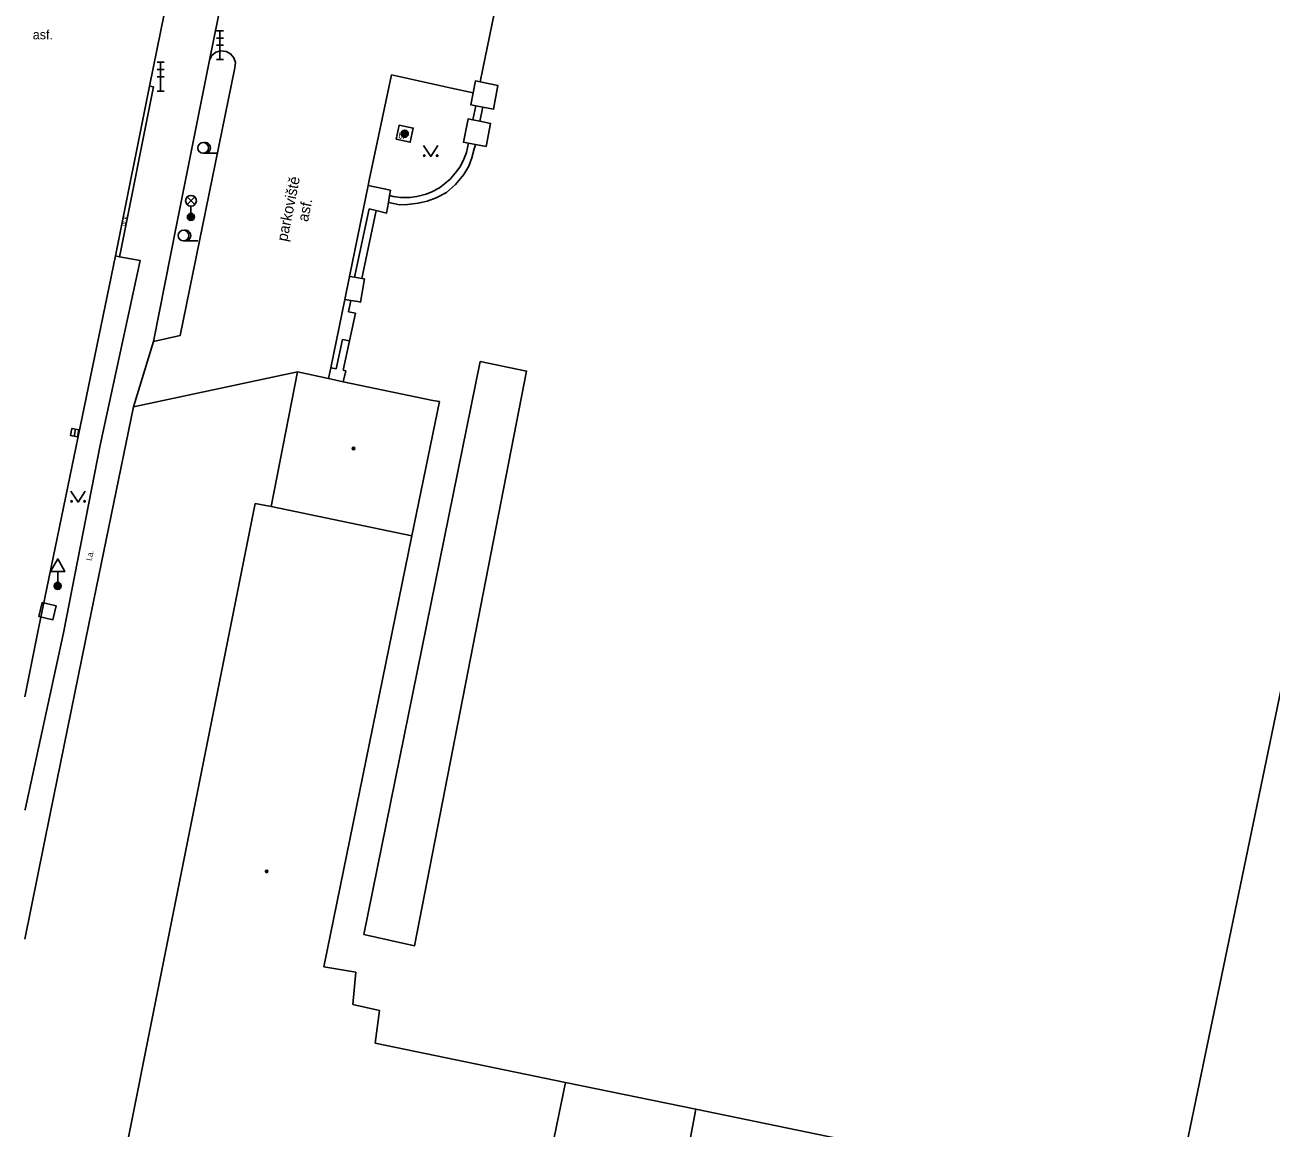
# Model space of a CAD drawing. Extents: x -595546 to -593986, y -1160845 to -1159202.
# Drawn here: x -595539.6 to -595452.8, y -1159730.4 to -1159653.6 of the extents above; entities that cross this region are included whole.
import ezdxf

# ---------------------------------------------------------------- set-up
doc = ezdxf.new("R2010")
doc.units = 0
for name, color, linetype in [('Level 25', 7, 'Continuous'), ('Level 26', 7, 'Continuous'), ('Level 27', 7, 'Continuous'), ('Level 33', 7, 'Continuous'), ('Level 34', 7, 'Continuous'), ('Level 36', 7, 'Continuous'), ('Level 39', 7, 'Continuous'), ('Specificka linie pasportu komunikaci', 7, 'Continuous'), ('TM - budovy zdene_ betonove - VP', 7, 'Continuous'), ('TM - chodniky - VP', 7, 'Continuous'), ('TM - komunikace - VP', 7, 'Continuous'), ('TM - plot drateny_ kovovy - VP', 7, 'Continuous'), ('TM - plot zdeny_ ohradni zed - VP', 7, 'Continuous'), ('TM - podezdivka plotu - VP', 7, 'Continuous'), ('TM - pomocna konstrukcni linie', 7, 'Continuous'), ('TM - popis povrchu', 7, 'Continuous'), ('TM - poznamka', 7, 'Continuous'), ('TM - rozhrani ploch obecne - VP', 7, 'Continuous'), ('TM - vjezd na pozemek', 7, 'Continuous')]:
    doc.layers.add(name, color=color, linetype=linetype)

msp = doc.modelspace()

# ---------------------------------------------------------------- linework, layer by layer
at = {"layer": 'Level 25'}
for centre, radius in [((-595513.14, -1159661.17), 0.25), ((-595513.14, -1159661.17), 0.2), ((-595513.14, -1159661.17), 0.15), ((-595513.14, -1159661.17), 0.1), ((-595513.14, -1159661.17), 0.05), ((-595528.02, -1159666.96), 0.25), ((-595528.02, -1159666.96), 0.2), ((-595528.02, -1159666.96), 0.15), ((-595528.02, -1159666.96), 0.1), ((-595528.02, -1159666.96), 0.05), ((-595537.3, -1159692.65), 0.25), ((-595537.3, -1159692.65), 0.2), ((-595537.3, -1159692.65), 0.15), ((-595537.3, -1159692.65), 0.1), ((-595537.3, -1159692.65), 0.05)]:
    msp.add_circle(centre, radius, dxfattribs=at)
at = {"layer": 'Level 26'}
msp.add_lwpolyline([(-595538.387, -1159693.802), (-595538.608, -1159694.777), (-595537.633, -1159694.998), (-595537.412, -1159694.023)], close=True, dxfattribs=at)
at = {"layer": 'Level 27'}
msp.add_line((-595536.159, -1159682.225), (-595536.061, -1159681.735), dxfattribs=at)
msp.add_lwpolyline([(-595535.913, -1159682.274), (-595535.816, -1159681.783), (-595536.307, -1159681.686), (-595536.404, -1159682.177)], close=True, dxfattribs=at)
at = {"layer": 'Level 33'}
for p, q in [((-595526.25, -1159654.01), (-595525.75, -1159654.01)), ((-595526.25, -1159654.51), (-595525.75, -1159654.51)), ((-595526, -1159656.01), (-595526, -1159654.01)), ((-595526.25, -1159655.01), (-595525.75, -1159655.01)), ((-595530.38, -1159656.2), (-595529.88, -1159656.2)), ((-595530.13, -1159658.2), (-595530.13, -1159656.2)), ((-595526.25, -1159656.01), (-595525.75, -1159656.01)), ((-595530.38, -1159656.7), (-595529.88, -1159656.7)), ((-595530.38, -1159657.2), (-595529.88, -1159657.2)), ((-595530.38, -1159658.2), (-595529.88, -1159658.2)), ((-595528.285, -1159666.1), (-595527.755, -1159665.57)), ((-595528.285, -1159665.57), (-595527.755, -1159666.1)), ((-595528.02, -1159666.21), (-595528.02, -1159666.96))]:
    msp.add_line(p, q, dxfattribs=at)
for centre, radius in [((-595528.02, -1159665.835), 0.375), ((-595528.02, -1159666.96), 0.2), ((-595528.02, -1159666.96), 0.145), ((-595528.02, -1159666.96), 0.0876)]:
    msp.add_circle(centre, radius, dxfattribs=at)
at = {"layer": 'Level 34'}
for p, q in [((-595537.3, -1159691.632), (-595537.3, -1159692.65)), ((-595537.55, -1159692.65), (-595537.05, -1159692.65))]:
    msp.add_line(p, q, dxfattribs=at)
msp.add_lwpolyline([(-595537.8, -1159691.632), (-595536.8, -1159691.632), (-595537.3, -1159690.766)], close=True, dxfattribs=at)
at = {"layer": 'Level 36'}
for p, q in [((-595527.17, -1159662.535), (-595526.17, -1159662.535)), ((-595528.54, -1159668.635), (-595527.54, -1159668.635))]:
    msp.add_line(p, q, dxfattribs=at)
for points in [[(-595511.83, -1159662), (-595511.33, -1159662.75), (-595510.83, -1159662)], [(-595536.38, -1159686.06), (-595535.88, -1159686.81), (-595535.38, -1159686.06)]]:
    msp.add_lwpolyline(points, dxfattribs=at)
for centre, radius in [((-595527.17, -1159662.159), 0.375), ((-595511.78, -1159662.7), 0.05), ((-595510.881, -1159662.7), 0.05), ((-595528.54, -1159668.26), 0.375), ((-595536.33, -1159686.76), 0.05), ((-595535.431, -1159686.76), 0.05)]:
    msp.add_circle(centre, radius, dxfattribs=at)
for centre in [(-595527.045, -1159662.159), (-595528.415, -1159668.26)]:
    msp.add_arc(centre, 0.375, 260.40593, 99.59407, dxfattribs=at)
at = {"layer": 'Level 39'}
for centre, radius in [((-595516.7, -1159683.08), 0.09), ((-595516.7, -1159683.08), 0.0398), ((-595522.75, -1159712.52), 0.09), ((-595522.75, -1159712.52), 0.0398)]:
    msp.add_circle(centre, radius, dxfattribs=at)
at = {"layer": 'Specificka linie pasportu komunikaci'}
msp.add_lwpolyline([(-595530.62, -1159675.64), (-595532.03, -1159680.17)], dxfattribs=at)
at = {"layer": 'TM - budovy zdene_ betonove - VP'}
for points in [[(-595522.44, -1159687.11), (-595520.6, -1159677.75)], [(-595518.44, -1159678.21), (-595520.6, -1159677.75)], [(-595517.43, -1159678.43), (-595518.44, -1159678.21)], [(-595517.43, -1159678.43), (-595511.18, -1159679.73)], [(-595511.18, -1159679.73), (-595510.73, -1159679.82)], [(-595459.63, -1159735.94), (-595447.86, -1159679.22)], [(-595512.64, -1159689.15), (-595510.73, -1159679.82)], [(-595539.51, -1159766.74), (-595523.54, -1159686.92)], [(-595523.54, -1159686.92), (-595522.44, -1159687.11)], [(-595522.44, -1159687.11), (-595512.64, -1159689.15)], [(-595512.64, -1159689.15), (-595518.77, -1159719.15)], [(-595518.77, -1159719.15), (-595516.55, -1159719.54)], [(-595516.55, -1159719.54), (-595516.76, -1159721.78)], [(-595516.76, -1159721.78), (-595514.89, -1159722.21)], [(-595514.89, -1159722.21), (-595515.2, -1159724.47)], [(-595515.2, -1159724.47), (-595501.94, -1159727.22)], [(-595501.94, -1159727.22), (-595504.19, -1159738.13)], [(-595494.93, -1159740.04), (-595492.88, -1159729.08)], [(-595492.88, -1159729.08), (-595459.63, -1159735.94)]]:
    msp.add_lwpolyline(points, dxfattribs=at)
at = {"layer": 'TM - chodniky - VP'}
for points in [[(-595526.73, -1159656.04), (-595529.02, -1159667.53), (-595530.62, -1159675.64)], [(-595533, -1159669.73), (-595531.56, -1159669.99), (-595534.35, -1159682.85)], [(-595533.28, -1159669.68), (-595533, -1159669.73)], [(-595534.35, -1159682.85), (-595536.9, -1159695.92), (-595539.57, -1159708.22)], [(-595539.58, -1159708.268), (-595539.57, -1159708.22)]]:
    msp.add_lwpolyline(points, dxfattribs=at)
at = {"layer": 'TM - komunikace - VP'}
for points in [[(-595527.52, -1159641.21), (-595530.91, -1159657.85)], [(-595524.71, -1159646.09), (-595526.73, -1159656.04)], [(-595526.73, -1159656.04), (-595526.65, -1159655.9), (-595526.56, -1159655.73), (-595526.28, -1159655.5), (-595525.94, -1159655.4), (-595525.58, -1159655.44), (-595525.26, -1159655.61), (-595525.04, -1159655.88), (-595524.93, -1159656.22), (-595524.96, -1159656.58)], [(-595530.62, -1159675.64), (-595528.77, -1159675.21), (-595524.96, -1159656.58)], [(-595515.68, -1159664.77), (-595515.61, -1159664.41), (-595514.07, -1159657.08)], [(-595508.38, -1159658.33), (-595509.89, -1159658), (-595514.07, -1159657.08)], [(-595533.28, -1159669.68), (-595530.91, -1159657.85)], [(-595539.58, -1159700.362), (-595538.63, -1159695.61), (-595533.28, -1159669.68)]]:
    msp.add_lwpolyline(points, dxfattribs=at)
at = {"layer": 'TM - plot drateny_ kovovy - VP'}
for points in [[(-595507.9, -1159660.3), (-595507.71, -1159659.32)], [(-595514.27, -1159665.95), (-595513.93, -1159666.03), (-595513.51, -1159666.11), (-595512.95, -1159666.09), (-595512.2, -1159666.01), (-595511.57, -1159665.86), (-595510.96, -1159665.63), (-595510.23, -1159665.26), (-595509.6, -1159664.71), (-595509.02, -1159664.02), (-595508.68, -1159663.43), (-595508.47, -1159662.85), (-595508.33, -1159662.31), (-595508.21, -1159661.91)], [(-595516.13, -1159671.24), (-595515.12, -1159666.52)], [(-595517.43, -1159677.64), (-595516.99, -1159675.59)], [(-595517.24, -1159677.68), (-595517.43, -1159677.64)], [(-595517.43, -1159678.43), (-595517.24, -1159677.68)]]:
    msp.add_lwpolyline(points, dxfattribs=at)
at = {"layer": 'TM - plot zdeny_ ohradni zed - VP'}
for points in [[(-595516.98, -1159671.1), (-595515.68, -1159664.77)], [(-595517.31, -1159672.72), (-595516.98, -1159671.1)], [(-595518.28, -1159677.47), (-595517.31, -1159672.72)], [(-595532.03, -1159680.17), (-595520.6, -1159677.75)], [(-595518.44, -1159678.21), (-595518.28, -1159677.47)], [(-595535.13, -1159695.31), (-595532.03, -1159680.17)], [(-595537.83, -1159708.51), (-595535.13, -1159695.31)], [(-595539.58, -1159717.243), (-595537.83, -1159708.51)]]:
    msp.add_lwpolyline(points, dxfattribs=at)
at = {"layer": 'TM - podezdivka plotu - VP'}
for points in [[(-595508.2, -1159659.23), (-595508.39, -1159660.21)], [(-595515.61, -1159666.41), (-595516.63, -1159671.16)], [(-595516.9, -1159672.78), (-595517.06, -1159673.56)], [(-595516.99, -1159675.59), (-595516.57, -1159673.67), (-595517.06, -1159673.56)], [(-595517.92, -1159677.54), (-595517.48, -1159675.5)], [(-595516.99, -1159675.59), (-595517.48, -1159675.5)], [(-595518.28, -1159677.47), (-595517.92, -1159677.54)]]:
    msp.add_lwpolyline(points, dxfattribs=at)
at = {"layer": 'TM - pomocna konstrukcni linie'}
msp.add_lwpolyline([(-595530.62, -1159657.91), (-595530.91, -1159657.85)], dxfattribs=at)
at = {"layer": 'TM - rozhrani ploch obecne - VP'}
for points in [[(-595533, -1159669.73), (-595532.9, -1159669.3), (-595530.62, -1159657.91)], [(-595507.88, -1159657.57), (-595508.22, -1159657.5), (-595508.38, -1159658.33)], [(-595507.71, -1159659.32), (-595506.97, -1159659.47), (-595506.65, -1159657.81), (-595507.88, -1159657.57)], [(-595508.38, -1159658.33), (-595508.54, -1159659.16), (-595508.2, -1159659.23)], [(-595508.2, -1159659.23), (-595507.71, -1159659.32)], [(-595513.53, -1159660.57), (-595512.55, -1159660.78), (-595512.76, -1159661.76), (-595513.73, -1159661.55), (-595513.53, -1159660.57)], [(-595508.39, -1159660.21), (-595508.73, -1159660.14), (-595509.05, -1159661.76), (-595508.7, -1159661.82)], [(-595508.39, -1159660.21), (-595507.9, -1159660.3)], [(-595508.21, -1159661.91), (-595507.48, -1159662.06), (-595507.16, -1159660.45), (-595507.9, -1159660.3)], [(-595508.7, -1159661.82), (-595508.85, -1159662.47), (-595509.06, -1159663.06), (-595509.31, -1159663.5), (-595509.62, -1159663.92), (-595509.98, -1159664.33), (-595510.37, -1159664.67), (-595510.73, -1159664.94), (-595511.25, -1159665.21), (-595511.65, -1159665.38), (-595512.3, -1159665.55), (-595512.78, -1159665.61), (-595513.43, -1159665.61), (-595513.95, -1159665.53), (-595514.2, -1159665.46)], [(-595508.21, -1159661.91), (-595508.7, -1159661.82)], [(-595514.2, -1159665.46), (-595514.14, -1159665.11), (-595515.68, -1159664.77)], [(-595514.2, -1159665.46), (-595514.27, -1159665.95)], [(-595515.12, -1159666.52), (-595515.61, -1159666.41)], [(-595515.12, -1159666.52), (-595514.4, -1159666.69), (-595514.27, -1159665.95)], [(-595516.63, -1159671.16), (-595516.98, -1159671.1)], [(-595516.13, -1159671.24), (-595516.63, -1159671.16)], [(-595516.4, -1159672.86), (-595516.21, -1159672.89), (-595515.94, -1159671.27), (-595516.13, -1159671.24)], [(-595517.31, -1159672.72), (-595516.9, -1159672.78)], [(-595516.9, -1159672.78), (-595516.4, -1159672.86)], [(-595507.89, -1159677.02), (-595515.99, -1159716.9), (-595512.46, -1159717.71), (-595504.66, -1159677.69), (-595507.89, -1159677.02)], [(-595501.94, -1159727.22), (-595492.88, -1159729.08)]]:
    msp.add_lwpolyline(points, dxfattribs=at)
at = {"layer": 'TM - vjezd na pozemek'}
msp.add_lwpolyline([(-595506.89, -1159652.71), (-595507.88, -1159657.57)], dxfattribs=at)

# ---------------------------------------------------------------- texts
at = {"layer": 'TM - popis povrchu'}
msp.add_text('asf.', height=0.65, dxfattribs=at).set_placement((-595539.03, -1159654.6))
for s, height, rotation, p in [('b.', 0.4, 350.4295, (-595513.6, -1159661.48)), ('asf.', 0.75, 78.60766, (-595519.88, -1159667.34))]:
    msp.add_text(s, height=height, rotation=rotation, dxfattribs=at).set_placement(p)
at = {"layer": 'TM - poznamka'}
for s, height, rotation, p in [('parkoviště', 0.75, 78.58001, (-595521.33, -1159668.71)), ('dr.k.', 0.3, 78.11656, (-595532.6, -1159667.62)), ('l.a.', 0.4, 79.00923, (-595534.93, -1159690.91))]:
    msp.add_text(s, height=height, rotation=rotation, dxfattribs=at).set_placement(p)

doc.saveas('drawing.dxf')
